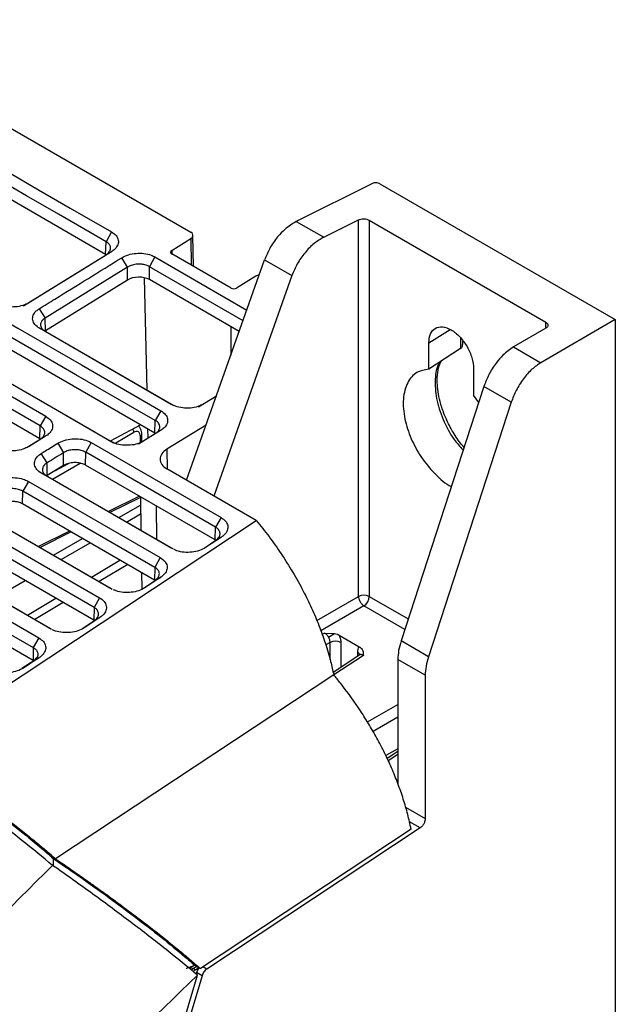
# Model space of a CAD drawing. Header units: millimetres. Extents: x -0.57 to 0.95, y -0.4 to 0.71.
# Tile 260 of 260: x 0.81 to 0.89, y 0.53 to 0.66. Entities that reach past the tile are written whole.
import ezdxf

# ---------------------------------------------------------------- set-up
doc = ezdxf.new("R2010")
doc.units = ezdxf.units.MM
doc.layers.add('FORMAT', color=7, linetype='Continuous')

msp = doc.modelspace()

# ---------------------------------------------------------------- linework, layer by layer
at = {"layer": 'FORMAT', "color": 7, "linetype": 'Continuous', "lineweight": 25}
for p, q in [((0.785466, 0.656815), (0.833009, 0.629369)), ((0.746395, 0.644777), (0.814277, 0.605589)), ((0.813558, 0.60433), (0.745676, 0.643517)), ((0.82202, 0.626504), (0.806461, 0.635486)), ((0.856489, 0.635658), (0.84666, 0.630749)), ((0.857462, 0.635628), (0.887884, 0.618066)), ((0.850196, 0.628708), (0.85469, 0.630953)), ((0.85469, 0.582322), (0.85469, 0.630953)), ((0.856079, 0.630911), (0.878889, 0.617743)), ((0.856079, 0.630911), (0.856079, 0.582308)), ((0.84666, 0.630749), (0.850196, 0.628708)), ((0.822788, 0.6294), (0.822069, 0.62814)), ((0.830555, 0.626981), (0.833016, 0.628528)), ((0.833016, 0.628528), (0.833067, 0.625112)), ((0.833362, 0.624941), (0.833302, 0.628958)), ((0.82202, 0.626504), (0.822069, 0.62814)), ((0.811412, 0.61987), (0.822068, 0.62645)), ((0.822763, 0.626837), (0.812107, 0.620257)), ((0.822763, 0.626837), (0.822068, 0.62645)), ((0.824847, 0.624846), (0.824103, 0.626063)), ((0.828393, 0.626164), (0.827674, 0.624904)), ((0.828393, 0.626164), (0.840266, 0.619311)), ((0.830555, 0.626981), (0.830561, 0.626578)), ((0.838228, 0.622133), (0.830558, 0.62656)), ((0.832479, 0.597314), (0.842561, 0.625795)), ((0.842561, 0.625795), (0.846097, 0.623754)), ((0.824847, 0.623182), (0.824847, 0.624846)), ((0.839773, 0.61792), (0.827674, 0.624904)), ((0.827674, 0.623239), (0.827674, 0.624904)), ((0.827373, 0.608967), (0.827045, 0.623481)), ((0.846097, 0.623754), (0.836014, 0.595273)), ((0.841439, 0.623665), (0.838932, 0.622145)), ((0.824847, 0.623182), (0.81424, 0.616633)), ((0.839284, 0.616538), (0.827674, 0.623239)), ((0.811412, 0.61987), (0.812107, 0.620257)), ((0.813447, 0.619483), (0.814191, 0.618266)), ((0.81424, 0.616633), (0.814191, 0.618266)), ((0.830491, 0.607124), (0.813473, 0.616949)), ((0.813473, 0.616949), (0.814192, 0.616576)), ((0.838214, 0.617155), (0.838186, 0.613436)), ((0.878913, 0.616969), (0.874722, 0.61455)), ((0.887884, 0.618066), (0.878257, 0.612509)), ((0.878889, 0.61708), (0.878889, 0.617743)), ((0.878889, 0.616955), (0.878889, 0.616992)), ((0.887884, 0.618066), (0.887884, 0.502492)), ((0.814192, 0.616576), (0.830831, 0.60697)), ((0.863772, 0.615067), (0.866546, 0.616785)), ((0.86789, 0.615698), (0.86789, 0.61432)), ((0.828384, 0.603399), (0.809291, 0.614421)), ((0.863772, 0.611667), (0.863772, 0.615067)), ((0.868159, 0.614854), (0.868159, 0.615336)), ((0.874722, 0.61455), (0.878257, 0.612509)), ((0.86789, 0.61432), (0.863772, 0.611667)), ((0.86957, 0.61172), (0.86957, 0.60832)), ((0.813533, 0.602679), (0.801513, 0.609619)), ((0.870899, 0.609435), (0.860197, 0.576567)), ((0.874435, 0.607394), (0.870899, 0.609435)), ((0.834039, 0.606808), (0.836343, 0.60823)), ((0.870228, 0.607372), (0.86957, 0.60832)), ((0.874435, 0.607394), (0.863732, 0.574526)), ((0.814277, 0.605589), (0.813558, 0.60433)), ((0.829152, 0.606295), (0.828433, 0.605035)), ((0.813533, 0.602679), (0.813558, 0.60433)), ((0.822651, 0.6024), (0.826516, 0.604477)), ((0.828384, 0.603399), (0.828433, 0.605035)), ((0.835006, 0.604454), (0.82993, 0.60132)), ((0.814253, 0.602996), (0.812132, 0.601686)), ((0.814253, 0.602996), (0.813558, 0.602609)), ((0.823317, 0.602168), (0.825648, 0.603513)), ((0.826261, 0.602005), (0.828432, 0.603346)), ((0.826504, 0.602191), (0.826504, 0.602982)), ((0.826692, 0.602271), (0.826692, 0.603258)), ((0.829127, 0.603732), (0.826956, 0.602391)), ((0.827513, 0.602778), (0.827487, 0.603917)), ((0.829127, 0.603732), (0.828432, 0.603346)), ((0.811887, 0.601578), (0.813558, 0.602609)), ((0.81582, 0.602091), (0.816564, 0.600874)), ((0.820161, 0.602193), (0.819442, 0.600933)), ((0.820161, 0.602193), (0.836929, 0.592513)), ((0.826956, 0.602391), (0.826261, 0.602005)), ((0.814443, 0.599564), (0.813699, 0.600781)), ((0.816589, 0.599226), (0.816564, 0.600874)), ((0.819417, 0.599282), (0.819442, 0.600933)), ((0.83621, 0.591253), (0.819442, 0.600933)), ((0.82993, 0.60132), (0.829969, 0.598763)), ((0.814468, 0.597916), (0.814443, 0.599564)), ((0.816589, 0.599226), (0.814468, 0.597916)), ((0.815136, 0.597445), (0.818737, 0.599523)), ((0.815522, 0.598567), (0.817201, 0.599469)), ((0.836185, 0.589603), (0.819417, 0.599282)), ((0.830566, 0.588495), (0.813724, 0.598218)), ((0.813724, 0.598218), (0.814443, 0.597845)), ((0.814443, 0.597845), (0.830723, 0.588447)), ((0.841487, 0.592114), (0.829931, 0.598785)), ((0.812029, 0.597172), (0.81131, 0.595912)), ((0.812029, 0.597172), (0.829081, 0.587328)), ((0.811286, 0.594261), (0.81131, 0.595912)), ((0.828362, 0.586068), (0.81131, 0.595912)), ((0.828337, 0.584418), (0.811286, 0.594261)), ((0.826381, 0.595262), (0.822379, 0.593263)), ((0.826503, 0.595113), (0.822574, 0.593151)), ((0.82371, 0.592495), (0.826518, 0.594116)), ((0.826502, 0.595193), (0.826567, 0.590846)), ((0.828527, 0.594024), (0.828592, 0.589677)), ((0.822718, 0.58331), (0.805592, 0.593197)), ((0.806311, 0.592824), (0.822875, 0.583262)), ((0.8247, 0.591924), (0.826535, 0.592984)), ((0.796808, 0.562595), (0.841487, 0.592114)), ((0.803898, 0.592151), (0.821233, 0.582143)), ((0.836929, 0.592513), (0.83621, 0.591253)), ((0.820514, 0.580883), (0.803179, 0.590891)), ((0.817358, 0.590756), (0.813355, 0.588757)), ((0.817553, 0.590643), (0.81355, 0.588645)), ((0.836185, 0.589603), (0.83621, 0.591253)), ((0.820489, 0.579233), (0.803154, 0.58924)), ((0.815295, 0.587637), (0.819028, 0.589792)), ((0.816285, 0.587066), (0.820017, 0.589221)), ((0.834747, 0.588566), (0.836259, 0.589565)), ((0.836979, 0.589966), (0.834932, 0.588614)), ((0.836979, 0.589966), (0.836259, 0.589565)), ((0.81487, 0.578125), (0.79746, 0.588176)), ((0.798179, 0.587803), (0.815027, 0.578077)), ((0.820183, 0.584816), (0.823856, 0.587005)), ((0.824864, 0.586423), (0.821176, 0.584243)), ((0.829081, 0.587328), (0.828362, 0.586068)), ((0.82665, 0.585392), (0.826682, 0.583283)), ((0.828362, 0.586068), (0.828337, 0.584418)), ((0.812642, 0.574048), (0.795022, 0.584219)), ((0.80787, 0.582209), (0.811602, 0.584363)), ((0.826899, 0.583381), (0.828411, 0.58438)), ((0.829132, 0.584781), (0.827084, 0.583429)), ((0.828411, 0.58438), (0.829132, 0.584781)), ((0.811904, 0.57988), (0.815576, 0.582069)), ((0.816548, 0.581508), (0.81286, 0.579328)), ((0.821233, 0.582143), (0.820514, 0.580883)), ((0.849302, 0.579212), (0.85469, 0.582322)), ((0.856079, 0.582308), (0.861119, 0.579399)), ((0.820514, 0.580883), (0.820489, 0.579233)), ((0.855397, 0.581098), (0.849823, 0.57788)), ((0.860679, 0.578049), (0.855397, 0.581098)), ((0.819051, 0.578196), (0.820563, 0.579195)), ((0.821284, 0.579596), (0.819237, 0.578244)), ((0.820563, 0.579195), (0.821284, 0.579596)), ((0.849994, 0.577403), (0.850312, 0.577587)), ((0.850312, 0.577587), (0.851606, 0.577518)), ((0.850822, 0.577065), (0.851606, 0.577518)), ((0.813385, 0.576958), (0.812666, 0.575698)), ((0.851019, 0.576363), (0.850469, 0.576045)), ((0.851019, 0.574164), (0.851019, 0.576363)), ((0.852205, 0.57731), (0.854792, 0.575816)), ((0.852408, 0.576349), (0.852408, 0.573152)), ((0.863732, 0.574526), (0.860197, 0.576567)), ((0.812666, 0.575698), (0.812642, 0.574048)), ((0.854589, 0.574593), (0.854589, 0.57509)), ((0.812716, 0.57401), (0.811204, 0.573011)), ((0.813436, 0.574411), (0.811389, 0.573059)), ((0.812716, 0.57401), (0.813436, 0.574411)), ((0.854847, 0.574764), (0.851417, 0.572497)), ((0.85532, 0.574696), (0.851498, 0.57217)), ((0.863317, 0.57212), (0.859782, 0.574161)), ((0.859782, 0.574161), (0.859782, 0.558146)), ((0.851491, 0.572179), (0.815535, 0.548423)), ((0.863317, 0.57212), (0.863317, 0.553627)), ((0.855856, 0.566091), (0.859782, 0.568358)), ((0.859782, 0.566726), (0.856571, 0.564872)), ((0.859782, 0.562643), (0.858227, 0.561746)), ((0.859782, 0.562266), (0.858407, 0.561358)), ((0.859782, 0.561886), (0.858542, 0.561066)), ((0.860787, 0.555088), (0.863317, 0.553627)), ((0.861494, 0.552239), (0.834267, 0.534246)), ((0.862659, 0.552403), (0.835076, 0.534175)), ((0.862659, 0.552403), (0.861274, 0.553202)), ((0.815234, 0.54847), (0.815233, 0.547582)), ((0.833265, 0.534558), (0.832825, 0.534268)), ((0.833054, 0.534484), (0.833072, 0.534431)), ((0.833788, 0.534523), (0.833352, 0.534235)), ((0.833352, 0.534235), (0.833613, 0.534084)), ((0.833547, 0.534662), (0.834267, 0.534246)), ((0.833613, 0.534084), (0.834049, 0.534372)), ((0.835076, 0.534175), (0.834587, 0.534458)), ((0.79801, 0.41292), (0.833891, 0.533392)), ((0.834475, 0.533314), (0.798635, 0.412979)), ((0.833768, 0.533722), (0.833713, 0.533537)), ((0.834475, 0.533314), (0.833768, 0.533722))]:
    msp.add_line(p, q, dxfattribs=at)
at = {"layer": 'FORMAT', "color": 7, "linetype": 'Continuous', "lineweight": 25, "flags": 128}
for points in [[(0.747076, 0.653677), (0.749128, 0.652492), (0.757335, 0.647755), (0.761438, 0.645386), (0.765542, 0.643017), (0.769645, 0.640648), (0.777852, 0.63591), (0.781955, 0.633542), (0.786059, 0.631173), (0.790162, 0.628804), (0.798369, 0.624066), (0.802472, 0.621697), (0.806576, 0.619328), (0.810679, 0.61696), (0.818886, 0.612222), (0.822989, 0.609853), (0.829152, 0.606295)], [(0.828433, 0.605035), (0.826381, 0.60622), (0.818175, 0.610957), (0.814071, 0.613326), (0.809968, 0.615695), (0.805864, 0.618064), (0.797658, 0.622802), (0.793554, 0.625171), (0.789451, 0.627539), (0.785347, 0.629908), (0.777141, 0.634646), (0.773037, 0.637015), (0.768934, 0.639384), (0.76483, 0.641753), (0.748417, 0.651228), (0.746357, 0.652417)], [(0.822713, 0.602322), (0.820731, 0.603466), (0.8128, 0.608044), (0.808835, 0.610333), (0.80487, 0.612622), (0.800905, 0.614911), (0.792974, 0.619489), (0.789009, 0.621779), (0.785044, 0.624068), (0.777114, 0.628646), (0.773148, 0.630935), (0.769183, 0.633224), (0.761253, 0.637802), (0.757288, 0.640091), (0.753322, 0.64238), (0.749357, 0.644669), (0.740641, 0.649701)], [(0.74136, 0.649328), (0.743342, 0.648184), (0.751273, 0.643605), (0.755238, 0.641316), (0.759203, 0.639027), (0.763168, 0.636738), (0.771099, 0.63216), (0.775064, 0.629871), (0.779029, 0.627582), (0.78696, 0.623004), (0.790925, 0.620715), (0.79489, 0.618426), (0.80282, 0.613848), (0.806785, 0.611559), (0.810751, 0.609269), (0.814716, 0.60698), (0.823053, 0.602167)], [(0.80718, 0.63841), (0.809232, 0.637226), (0.813336, 0.634856), (0.81744, 0.632487), (0.822788, 0.6294)], [(0.822069, 0.62814), (0.820017, 0.629325), (0.815913, 0.631694), (0.811809, 0.634063), (0.806461, 0.63715)], [(0.824847, 0.624846), (0.822829, 0.6236), (0.81851, 0.620932), (0.814191, 0.618266)], [(0.795766, 0.58713), (0.797818, 0.585945), (0.806024, 0.581208), (0.813385, 0.576958)], [(0.795047, 0.58587), (0.797099, 0.584685), (0.805305, 0.579948), (0.812666, 0.575698)]]:
    msp.add_lwpolyline(points, dxfattribs=at)
at = {"layer": 'FORMAT', "color": 7, "linetype": 'Continuous', "lineweight": 25}
for centre, radius, start, end in [((0.824705, 0.603511), 0.0009431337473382, 0.11987, 27.861555), ((0.826352, 0.603288), 0.0003411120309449, 296.417733, 355.00634), ((0.855371, 0.580935), 0.0015446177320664, 62.699347, 116.146), ((0.854537, 0.582381), 0.0015444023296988, 303.850043, 357.304797), ((0.851699, 0.574976), 0.0015446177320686, 62.699347, 116.146), ((0.85436, 0.574607), 0.0005344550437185, 15.549442, 64.618851), ((0.834024, 0.533173), 0.0012572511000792, 122.333592, 136.792007)]:
    msp.add_arc(centre, radius, start, end, dxfattribs=at)
for centre, major_axis, ratio, start_param, end_param in [((0.832302, 0.628933), (0.0009996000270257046, 3.109242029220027e-05), 0.597368, 5.48831478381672, 7.050384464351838), ((0.82626, 0.622365), (0.001999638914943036, 6.36319299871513e-05), 0.597533, 0.7665378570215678, 2.336422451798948), ((0.84214, 0.623253), (0.001000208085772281, 3.106965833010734e-05), 0.596644, 1.833942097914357, 2.328708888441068), ((0.838582, 0.622351), (0.0005001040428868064, 1.553482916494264e-05), 0.596644, 3.908231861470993, 5.470301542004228), ((0.832051, 0.600095), (0.002998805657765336, 9.281752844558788e-05), 0.597145, 2.337751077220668, 3.908775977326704)]:
    msp.add_ellipse(centre, major_axis=major_axis, ratio=ratio, start_param=start_param, end_param=end_param, dxfattribs=at)
for points, knots in [([(0.8574616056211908, 0.6356284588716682), (0.8573940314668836, 0.6356601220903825), (0.8572535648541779, 0.6357259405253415), (0.8569791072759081, 0.6357618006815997), (0.8567029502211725, 0.6357423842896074), (0.856558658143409, 0.6356850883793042), (0.8564892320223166, 0.6356575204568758)], [0, 0, 0, 0, 0.2404874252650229, 0.4999019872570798, 0.7593778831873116, 1, 1, 1, 1]), ([(0.8546902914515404, 0.6309526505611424), (0.8547894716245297, 0.6309920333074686), (0.8549956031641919, 0.6310738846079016), (0.8553901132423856, 0.6311016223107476), (0.8557821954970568, 0.6310503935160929), (0.8559828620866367, 0.6309563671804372), (0.8560793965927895, 0.6309111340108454)], [0, 0, 0, 0, 0.2406221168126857, 0.5000980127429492, 0.7595125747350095, 1, 1, 1, 1]), ([(0.8466602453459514, 0.6307492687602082), (0.8461582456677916, 0.6304440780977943), (0.8453112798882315, 0.6299291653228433), (0.844139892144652, 0.628683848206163), (0.843196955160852, 0.6273380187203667), (0.8427666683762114, 0.626293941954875), (0.8425609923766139, 0.6257948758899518)], [0, 0, 0, 0, 0.2963430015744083, 0.4999851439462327, 0.7609941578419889, 1, 1, 1, 1]), ([(0.8227882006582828, 0.6293999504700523), (0.823001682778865, 0.6292488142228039), (0.8234288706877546, 0.6289463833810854), (0.8236992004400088, 0.6283561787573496), (0.8236450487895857, 0.6277454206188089), (0.8233014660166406, 0.6272163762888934), (0.8229202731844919, 0.6269474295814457), (0.8227631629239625, 0.6268365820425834)], [0, 0, 0, 0, 0.2107696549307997, 0.4217601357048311, 0.6344756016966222, 0.8493475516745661, 1, 1, 1, 1]), ([(0.8501957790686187, 0.6287082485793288), (0.8497820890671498, 0.6284640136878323), (0.8489369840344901, 0.6279650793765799), (0.8477526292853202, 0.6267503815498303), (0.8467396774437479, 0.6253094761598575), (0.846307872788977, 0.6242650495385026), (0.8460965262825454, 0.6237538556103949)], [0, 0, 0, 0, 0.2447909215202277, 0.5000701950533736, 0.7553096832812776, 1, 1, 1, 1]), ([(0.8220682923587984, 0.626450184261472), (0.8221494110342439, 0.6265082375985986), (0.8223802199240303, 0.6266734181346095), (0.8226199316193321, 0.627000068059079), (0.8226768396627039, 0.6273385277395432), (0.8225897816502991, 0.6276630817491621), (0.8224039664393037, 0.6279243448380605), (0.8221624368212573, 0.6280799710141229), (0.8220691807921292, 0.628140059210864)], [0, 0, 0, 0, 0.1163137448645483, 0.3309502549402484, 0.5454721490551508, 0.6513429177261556, 0.8653814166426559, 0.9999999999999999, 0.9999999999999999, 0.9999999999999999, 0.9999999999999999]), ([(0.8134468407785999, 0.6194829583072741), (0.8141195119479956, 0.6198984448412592), (0.816231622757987, 0.621203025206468), (0.8197840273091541, 0.6233962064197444), (0.8226635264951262, 0.6251740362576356), (0.824103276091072, 0.6260629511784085)], [0, 0, 0, 0, 0.1894021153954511, 0.5947010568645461, 1, 1, 1, 1]), ([(0.824103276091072, 0.6260629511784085), (0.8243733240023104, 0.626200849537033), (0.8249131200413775, 0.6264764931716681), (0.8259422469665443, 0.6266618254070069), (0.8269801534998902, 0.6266435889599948), (0.8278250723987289, 0.626452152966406), (0.8282367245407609, 0.6262435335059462), (0.8283934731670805, 0.626164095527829)], [0, 0, 0, 0, 0.218975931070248, 0.4377087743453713, 0.6540852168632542, 0.8682828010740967, 1, 1, 1, 1]), ([(0.8305548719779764, 0.626980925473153), (0.8305194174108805, 0.6269539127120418), (0.8304485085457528, 0.6268998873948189), (0.8304050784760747, 0.6267989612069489), (0.8304164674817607, 0.6266977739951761), (0.8304743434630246, 0.6266154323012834), (0.830534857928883, 0.6265756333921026), (0.8305582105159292, 0.6265602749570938)], [0, 0, 0, 0, 0.2160666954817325, 0.4321317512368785, 0.6482228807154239, 0.8642488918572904, 0.9999999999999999, 0.9999999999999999, 0.9999999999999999, 0.9999999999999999]), ([(0.8276744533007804, 0.6249042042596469), (0.827583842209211, 0.6249519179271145), (0.8273265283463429, 0.6250874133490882), (0.8269504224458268, 0.6251839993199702), (0.8264613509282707, 0.6252446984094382), (0.8259505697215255, 0.6252397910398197), (0.8253214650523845, 0.6251052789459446), (0.8249984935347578, 0.6249285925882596), (0.8248473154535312, 0.6248458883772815)], [0, 0, 0, 0, 0.1164672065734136, 0.3307390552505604, 0.3835749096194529, 0.5976163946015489, 0.8116503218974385, 1, 1, 1, 1]), ([(0.8121067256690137, 0.6202565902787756), (0.8118493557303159, 0.6201253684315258), (0.8113343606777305, 0.6198627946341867), (0.8103475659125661, 0.619683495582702), (0.8093373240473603, 0.6196954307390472), (0.808473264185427, 0.6198815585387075), (0.8080414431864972, 0.6200979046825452), (0.8078639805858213, 0.6201868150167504)], [0, 0, 0, 0, 0.2108973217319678, 0.4220037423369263, 0.6351364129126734, 0.8500544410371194, 1, 1, 1, 1]), ([(0.813472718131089, 0.6169489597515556), (0.8132535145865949, 0.617103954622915), (0.8128153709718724, 0.6174137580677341), (0.8125425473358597, 0.6180156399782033), (0.8126062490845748, 0.6186297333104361), (0.812950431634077, 0.6191362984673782), (0.8133097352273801, 0.6193872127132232), (0.8134468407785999, 0.6194829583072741)], [0, 0, 0, 0, 0.2187016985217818, 0.4371405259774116, 0.6533547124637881, 0.8677246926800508, 1, 1, 1, 1]), ([(0.8141908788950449, 0.6182658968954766), (0.814035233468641, 0.6181482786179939), (0.8138441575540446, 0.6180038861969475), (0.8136541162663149, 0.6177096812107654), (0.813566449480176, 0.6174074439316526), (0.8136836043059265, 0.6170099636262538), (0.8139385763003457, 0.616735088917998), (0.8141416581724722, 0.6166074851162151), (0.8141917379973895, 0.6165760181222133)], [0, 0, 0, 0, 0.232661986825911, 0.2856242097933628, 0.5003252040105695, 0.7150262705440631, 0.9297257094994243, 1, 1, 1, 1]), ([(0.878888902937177, 0.6177434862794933), (0.8789665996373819, 0.6176881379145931), (0.8791281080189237, 0.6175730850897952), (0.8792058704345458, 0.6173530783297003), (0.8791418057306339, 0.6171345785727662), (0.878987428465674, 0.6170228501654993), (0.8789131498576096, 0.6169690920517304)], [0, 0, 0, 0, 0.2404874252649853, 0.4999019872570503, 0.7593778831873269, 1, 1, 1, 1]), ([(0.8678901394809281, 0.6143196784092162), (0.867933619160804, 0.6143531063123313), (0.8680221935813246, 0.6144212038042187), (0.8681056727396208, 0.6145619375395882), (0.8681532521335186, 0.614708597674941), (0.8681544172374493, 0.6148094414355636), (0.8681549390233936, 0.6148546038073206)], [0, 0, 0, 0, 0.2634922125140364, 0.5367718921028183, 0.7925456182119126, 1, 1, 1, 1]), ([(0.8747219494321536, 0.6145495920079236), (0.87425349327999, 0.6142250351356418), (0.8734631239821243, 0.6136774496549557), (0.8723719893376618, 0.61238580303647), (0.8714920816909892, 0.6110035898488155), (0.8710910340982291, 0.6099426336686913), (0.8708993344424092, 0.609435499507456)], [0, 0, 0, 0, 0.296343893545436, 0.4999851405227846, 0.7609942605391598, 1, 1, 1, 1]), ([(0.8653442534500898, 0.6126801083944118), (0.8652670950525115, 0.6125939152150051), (0.8647979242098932, 0.6120698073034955), (0.8645352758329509, 0.610405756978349), (0.8646731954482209, 0.6079079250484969), (0.8655510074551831, 0.6051762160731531), (0.8667799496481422, 0.6028119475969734), (0.8678150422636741, 0.6016513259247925), (0.8682176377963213, 0.6011999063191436)], [0, 0, 0, 0, 0.0407217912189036, 0.2476137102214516, 0.4545083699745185, 0.6614055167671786, 0.8683048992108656, 1, 1, 1, 1]), ([(0.8683371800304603, 0.6015670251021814), (0.8681774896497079, 0.6017522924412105), (0.8676154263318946, 0.6024043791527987), (0.866758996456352, 0.6037460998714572), (0.865900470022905, 0.6054503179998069), (0.86533021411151, 0.6070618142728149), (0.865007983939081, 0.6084381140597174), (0.8648517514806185, 0.6097154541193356), (0.8648699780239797, 0.6109637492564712), (0.8650582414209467, 0.6120387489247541), (0.8653153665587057, 0.6125297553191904), (0.8654194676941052, 0.6127285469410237)], [0, 0, 0, 0, 0.0542730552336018, 0.1910252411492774, 0.3368761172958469, 0.4623481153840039, 0.5674748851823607, 0.6655213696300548, 0.7834051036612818, 0.9123081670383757, 1, 1, 1, 1]), ([(0.8782574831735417, 0.6125085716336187), (0.8778717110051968, 0.6122482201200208), (0.8770836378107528, 0.611716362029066), (0.8759792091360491, 0.6104555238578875), (0.8750346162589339, 0.608975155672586), (0.8746319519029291, 0.6079139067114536), (0.874434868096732, 0.6073944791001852)], [0, 0, 0, 0, 0.2447909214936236, 0.5000701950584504, 0.755309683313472, 1, 1, 1, 1]), ([(0.8637718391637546, 0.61166746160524), (0.8632333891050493, 0.6115727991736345), (0.8621042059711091, 0.6113742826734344), (0.860928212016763, 0.610011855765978), (0.8603714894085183, 0.6079056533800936), (0.8605755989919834, 0.6053263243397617), (0.8614130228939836, 0.6027268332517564), (0.8627494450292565, 0.600241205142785), (0.8645295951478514, 0.5981156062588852), (0.8659678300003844, 0.5967878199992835), (0.8666859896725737, 0.5965219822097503), (0.8666934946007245, 0.5965192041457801)], [0, 0, 0, 0, 0.1168102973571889, 0.244962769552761, 0.378121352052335, 0.5083409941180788, 0.6286409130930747, 0.7418059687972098, 0.866390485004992, 0.9986037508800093, 1, 1, 1, 1]), ([(0.8344374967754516, 0.6070625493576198), (0.8342732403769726, 0.6069812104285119), (0.8338488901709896, 0.6067710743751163), (0.832973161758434, 0.6066233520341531), (0.8319659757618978, 0.6066322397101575), (0.8311009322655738, 0.6068189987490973), (0.8306690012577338, 0.6070353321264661), (0.8304913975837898, 0.6071242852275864)], [0, 0, 0, 0, 0.1445093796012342, 0.3733345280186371, 0.6043403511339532, 0.8373105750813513, 1, 1, 1, 1]), ([(0.8142771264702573, 0.6055894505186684), (0.8144930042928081, 0.6054366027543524), (0.8149250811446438, 0.6051306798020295), (0.8151990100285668, 0.6045334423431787), (0.8151448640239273, 0.6039151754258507), (0.8147972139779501, 0.6033797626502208), (0.8144117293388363, 0.6031078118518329), (0.814252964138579, 0.602995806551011)], [0, 0, 0, 0, 0.2106697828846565, 0.4216530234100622, 0.6346795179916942, 0.8495395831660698, 1, 1, 1, 1]), ([(0.8291521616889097, 0.6062952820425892), (0.8293655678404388, 0.6061441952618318), (0.8297926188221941, 0.6058418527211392), (0.8300631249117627, 0.6052517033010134), (0.830009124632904, 0.6046409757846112), (0.8296655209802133, 0.604111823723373), (0.829284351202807, 0.6038428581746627), (0.8291271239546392, 0.6037319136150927)], [0, 0, 0, 0, 0.2107003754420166, 0.4216364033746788, 0.6344713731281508, 0.8492245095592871, 1, 1, 1, 1]), ([(0.8135580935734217, 0.6026094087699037), (0.8137145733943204, 0.6027308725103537), (0.8140157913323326, 0.6029646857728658), (0.8141843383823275, 0.6033874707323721), (0.8141258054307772, 0.6037952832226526), (0.813885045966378, 0.6041172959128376), (0.8136456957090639, 0.6042726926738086), (0.8135581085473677, 0.6043295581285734)], [0, 0, 0, 0, 0.2322170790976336, 0.4470093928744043, 0.6616138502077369, 0.876171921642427, 1, 1, 1, 1]), ([(0.8266920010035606, 0.6032578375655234), (0.8266843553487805, 0.6033823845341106), (0.8266687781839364, 0.6036361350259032), (0.8265409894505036, 0.6039729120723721), (0.8263941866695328, 0.6042121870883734), (0.8262726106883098, 0.6043026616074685), (0.8262382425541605, 0.6043282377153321)], [0, 0, 0, 0, 0.2844441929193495, 0.5795231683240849, 0.8811360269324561, 0.9999999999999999, 0.9999999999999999, 0.9999999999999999, 0.9999999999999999]), ([(0.8284322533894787, 0.603345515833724), (0.8285133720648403, 0.6034035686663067), (0.8287441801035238, 0.6035687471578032), (0.8289838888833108, 0.6038954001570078), (0.8290407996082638, 0.6042338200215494), (0.8289537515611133, 0.6045584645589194), (0.8287679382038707, 0.6048196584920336), (0.8285264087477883, 0.6049752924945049), (0.8284331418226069, 0.6050353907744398)], [0, 0, 0, 0, 0.1163136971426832, 0.3309488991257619, 0.5454637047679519, 0.6513405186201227, 0.8653646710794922, 1, 1, 1, 1]), ([(0.8265039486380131, 0.6029823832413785), (0.8264921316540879, 0.6031058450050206), (0.8264675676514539, 0.6033624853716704), (0.8262703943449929, 0.60359308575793), (0.8259827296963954, 0.6036630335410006), (0.8257565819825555, 0.603561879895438), (0.8256477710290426, 0.6035132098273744)], [0, 0, 0, 0, 0.2404874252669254, 0.4999019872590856, 0.7593778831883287, 1, 1, 1, 1]), ([(0.8136988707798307, 0.6007812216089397), (0.8138755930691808, 0.6008904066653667), (0.8143173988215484, 0.6011633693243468), (0.8150246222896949, 0.6015999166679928), (0.8155549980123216, 0.6019273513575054), (0.8158201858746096, 0.6020910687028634)], [0, 0, 0, 0, 0.2499999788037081, 0.6249999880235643, 1, 1, 1, 1]), ([(0.8158201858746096, 0.6020910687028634), (0.8160930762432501, 0.6022304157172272), (0.8166385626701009, 0.6025089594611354), (0.8176787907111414, 0.6026964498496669), (0.8187285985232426, 0.6026781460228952), (0.8195845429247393, 0.6024846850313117), (0.8200018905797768, 0.6022733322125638), (0.8201610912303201, 0.6021927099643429)], [0, 0, 0, 0, 0.21870538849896, 0.43717490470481, 0.6534975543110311, 0.8678238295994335, 0.9999999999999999, 0.9999999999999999, 0.9999999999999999, 0.9999999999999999]), ([(0.8269559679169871, 0.6023912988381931), (0.826698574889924, 0.6022600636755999), (0.8261835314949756, 0.6019974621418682), (0.825196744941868, 0.6018182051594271), (0.8241865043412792, 0.6018301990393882), (0.8233224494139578, 0.6020162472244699), (0.8228906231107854, 0.6022326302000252), (0.8227132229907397, 0.6023215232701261)], [0, 0, 0, 0, 0.2109175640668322, 0.4220460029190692, 0.6351091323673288, 0.8500978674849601, 1, 1, 1, 1]), ([(0.8118327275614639, 0.6015535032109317), (0.8116657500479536, 0.6014708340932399), (0.8112353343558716, 0.6012577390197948), (0.8103464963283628, 0.6011073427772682), (0.8093311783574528, 0.601120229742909), (0.8085632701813, 0.6012737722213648), (0.8082159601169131, 0.6014415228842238), (0.8081290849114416, 0.601483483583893)], [0, 0, 0, 0, 0.1585570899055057, 0.4087104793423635, 0.6611492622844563, 0.9152407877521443, 1, 1, 1, 1]), ([(0.8137238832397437, 0.5982179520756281), (0.8135021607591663, 0.5983746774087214), (0.8130590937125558, 0.5986878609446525), (0.8127835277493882, 0.5992964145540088), (0.8128481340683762, 0.5999173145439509), (0.8131961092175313, 0.6004299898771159), (0.8135598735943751, 0.6006841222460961), (0.8136988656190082, 0.6007812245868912)], [0, 0, 0, 0, 0.2186428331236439, 0.4369130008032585, 0.6529816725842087, 0.8674065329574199, 1, 1, 1, 1]), ([(0.8194420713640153, 0.6009328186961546), (0.8193515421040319, 0.6009797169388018), (0.8190913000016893, 0.6011145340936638), (0.8187108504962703, 0.6012112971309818), (0.8182127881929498, 0.6012728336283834), (0.8176921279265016, 0.6012685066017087), (0.8170493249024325, 0.6011346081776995), (0.8167190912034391, 0.600957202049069), (0.8165642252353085, 0.6008740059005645)], [0, 0, 0, 0, 0.1144216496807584, 0.3289249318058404, 0.3818285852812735, 0.5962424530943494, 0.8106543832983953, 0.9999999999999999, 0.9999999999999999, 0.9999999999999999, 0.9999999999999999]), ([(0.8144429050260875, 0.5995641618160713), (0.8143628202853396, 0.5995079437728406), (0.8141301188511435, 0.5993445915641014), (0.8139586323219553, 0.5991139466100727), (0.8138414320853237, 0.5988141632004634), (0.8138327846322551, 0.5985045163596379), (0.8140337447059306, 0.5981270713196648), (0.8143120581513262, 0.5979352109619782), (0.814442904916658, 0.5978450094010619)], [0, 0, 0, 0, 0.1127222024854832, 0.3275357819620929, 0.380508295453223, 0.5950641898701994, 0.8096227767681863, 1, 1, 1, 1]), ([(0.8194173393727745, 0.5992823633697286), (0.8192427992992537, 0.5993644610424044), (0.818893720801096, 0.5995286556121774), (0.8182264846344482, 0.5996228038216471), (0.8175480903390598, 0.5995860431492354), (0.816980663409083, 0.5994384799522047), (0.8167003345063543, 0.5992861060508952), (0.8165889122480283, 0.5992255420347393)], [0, 0, 0, 0, 0.2145318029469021, 0.4290615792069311, 0.6436499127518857, 0.8583616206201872, 1, 1, 1, 1]), ([(0.8076884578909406, 0.5970699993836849), (0.8079613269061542, 0.5972093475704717), (0.8085069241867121, 0.5974879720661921), (0.8095471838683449, 0.5976754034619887), (0.8105968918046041, 0.5976570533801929), (0.8114527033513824, 0.5974636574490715), (0.8118700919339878, 0.5972522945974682), (0.8120293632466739, 0.5971716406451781)], [0, 0, 0, 0, 0.2186948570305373, 0.4372769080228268, 0.6534737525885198, 0.8677690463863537, 1, 1, 1, 1]), ([(0.8113103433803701, 0.5959117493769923), (0.811219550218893, 0.5959587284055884), (0.8109588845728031, 0.596093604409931), (0.8104198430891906, 0.5962316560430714), (0.80972885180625, 0.5962630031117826), (0.8090529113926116, 0.5961515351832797), (0.8086366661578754, 0.5959797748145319), (0.8084531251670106, 0.5958657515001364), (0.8084324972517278, 0.5958529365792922)], [0, 0, 0, 0, 0.1146839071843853, 0.3292555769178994, 0.5438022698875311, 0.7582926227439, 0.9728348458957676, 1, 1, 1, 1]), ([(0.8112856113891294, 0.5942612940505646), (0.8111110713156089, 0.5943433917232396), (0.8107619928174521, 0.594507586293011), (0.8100947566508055, 0.594601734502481), (0.8094163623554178, 0.5945649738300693), (0.8088489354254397, 0.5944174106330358), (0.8085686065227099, 0.59426503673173), (0.8084571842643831, 0.5942044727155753)], [0, 0, 0, 0, 0.2145318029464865, 0.4290615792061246, 0.643649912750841, 0.8583616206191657, 1, 1, 1, 1]), ([(0.8369286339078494, 0.592513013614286), (0.8371445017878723, 0.5923601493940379), (0.8375765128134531, 0.5920542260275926), (0.8378505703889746, 0.5914569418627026), (0.8377966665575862, 0.5908383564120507), (0.8374616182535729, 0.5903238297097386), (0.8371105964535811, 0.5900634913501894), (0.8369793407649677, 0.5899661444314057)], [0, 0, 0, 0, 0.2154136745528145, 0.4311020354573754, 0.6490927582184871, 0.8687871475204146, 1, 1, 1, 1]), ([(0.8414869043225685, 0.5921142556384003), (0.8420410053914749, 0.5914288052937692), (0.8431536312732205, 0.5900524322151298), (0.8447232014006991, 0.5878236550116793), (0.8462090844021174, 0.5854754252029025), (0.8475204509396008, 0.5831208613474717), (0.8486496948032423, 0.5808063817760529), (0.8496104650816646, 0.578542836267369), (0.8504384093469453, 0.5762353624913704), (0.8510709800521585, 0.5740980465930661), (0.8513644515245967, 0.5727557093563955), (0.8514905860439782, 0.5721787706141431)], [0, 0, 0, 0, 0.1172550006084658, 0.2354461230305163, 0.3567072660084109, 0.479091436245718, 0.585949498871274, 0.6936744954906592, 0.8042496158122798, 0.9158661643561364, 1, 1, 1, 1]), ([(0.836258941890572, 0.5895645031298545), (0.8364083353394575, 0.5896887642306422), (0.8366961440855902, 0.5899281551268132), (0.8368403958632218, 0.5903530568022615), (0.8367585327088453, 0.590758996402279), (0.8365086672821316, 0.5910627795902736), (0.8362825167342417, 0.5912067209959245), (0.8362096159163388, 0.5912531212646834)], [0, 0, 0, 0, 0.2370627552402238, 0.4567049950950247, 0.6761790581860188, 0.8956146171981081, 1, 1, 1, 1]), ([(0.8349320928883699, 0.5886135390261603), (0.8346789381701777, 0.5884754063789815), (0.8341723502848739, 0.5881989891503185), (0.8331814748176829, 0.587996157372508), (0.8321615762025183, 0.5879908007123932), (0.8313524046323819, 0.5881332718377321), (0.8309766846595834, 0.5883114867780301), (0.8308637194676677, 0.5883650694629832)], [0, 0, 0, 0, 0.2240122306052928, 0.44827085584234, 0.6743748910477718, 0.902096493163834, 1, 1, 1, 1]), ([(0.8290808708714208, 0.5873280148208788), (0.8292967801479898, 0.587175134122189), (0.8297288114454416, 0.5868692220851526), (0.8300026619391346, 0.5862719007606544), (0.829948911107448, 0.585653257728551), (0.8296137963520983, 0.5851387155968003), (0.8292627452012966, 0.5848784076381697), (0.8291315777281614, 0.5847811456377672)], [0, 0, 0, 0, 0.2154411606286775, 0.4310946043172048, 0.6491024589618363, 0.8688899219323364, 1, 1, 1, 1]), ([(0.8284111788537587, 0.5843795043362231), (0.8285605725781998, 0.5845037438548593), (0.8288483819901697, 0.5847430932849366), (0.8289926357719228, 0.5851681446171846), (0.8289107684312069, 0.5855740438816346), (0.8286609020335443, 0.5858777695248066), (0.8284347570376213, 0.5860217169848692), (0.828361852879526, 0.5860681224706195)], [0, 0, 0, 0, 0.2370633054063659, 0.4567062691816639, 0.6761862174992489, 0.8956095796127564, 1, 1, 1, 1]), ([(0.8270843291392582, 0.5834285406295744), (0.8268310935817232, 0.5832903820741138), (0.826324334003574, 0.5830139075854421), (0.8253334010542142, 0.5828110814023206), (0.8243134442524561, 0.5828058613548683), (0.8235044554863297, 0.5829483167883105), (0.8231287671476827, 0.5831265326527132), (0.8230159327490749, 0.5831800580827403)], [0, 0, 0, 0, 0.2240717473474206, 0.4483987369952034, 0.6743901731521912, 0.902206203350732, 1, 1, 1, 1]), ([(0.8212331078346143, 0.5821430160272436), (0.8214490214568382, 0.5819901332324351), (0.8218810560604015, 0.5816842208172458), (0.8221548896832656, 0.5810868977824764), (0.8221011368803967, 0.5804682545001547), (0.8217660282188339, 0.5799537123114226), (0.8214149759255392, 0.5796934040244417), (0.8212838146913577, 0.5795961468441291)], [0, 0, 0, 0, 0.2154446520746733, 0.4310962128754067, 0.6491013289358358, 0.8688961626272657, 1, 1, 1, 1]), ([(0.820563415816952, 0.5791945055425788), (0.8207128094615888, 0.5793187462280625), (0.8210006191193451, 0.579558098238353), (0.8211448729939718, 0.579983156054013), (0.8210630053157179, 0.5803890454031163), (0.8208131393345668, 0.5806927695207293), (0.8205869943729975, 0.5808367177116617), (0.8205140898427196, 0.5808831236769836)], [0, 0, 0, 0, 0.2370631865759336, 0.4567066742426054, 0.6761862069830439, 0.8956090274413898, 1, 1, 1, 1]), ([(0.8192365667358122, 0.5782435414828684), (0.8189833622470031, 0.5781053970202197), (0.8184766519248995, 0.5778289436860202), (0.8174857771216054, 0.5776260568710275), (0.8164658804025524, 0.5776208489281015), (0.8156568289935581, 0.5777632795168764), (0.8152811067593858, 0.5779415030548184), (0.8151681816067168, 0.5779950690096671)], [0, 0, 0, 0, 0.2240466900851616, 0.4483600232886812, 0.6743705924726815, 0.9021304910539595, 1, 1, 1, 1]), ([(0.8508223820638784, 0.577065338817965), (0.8507512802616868, 0.577171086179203), (0.8506429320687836, 0.5773322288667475), (0.8504597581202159, 0.5774967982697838), (0.8503617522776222, 0.5775564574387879), (0.8503120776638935, 0.5775866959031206)], [0, 0, 0, 0, 0.4849067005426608, 0.7389231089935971, 1, 1, 1, 1]), ([(0.8516063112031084, 0.5775179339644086), (0.8517197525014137, 0.5774924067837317), (0.8519395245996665, 0.5774429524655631), (0.8521181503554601, 0.5773530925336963), (0.8522045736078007, 0.5773096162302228)], [0, 0, 0, 0, 0.5161769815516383, 1, 1, 1, 1]), ([(0.8133853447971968, 0.576958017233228), (0.8136013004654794, 0.5768051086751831), (0.8140334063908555, 0.5764991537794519), (0.8143071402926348, 0.5759017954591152), (0.8142532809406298, 0.5752831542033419), (0.8139182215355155, 0.574768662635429), (0.8135671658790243, 0.5745083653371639), (0.8134360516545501, 0.5744111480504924)], [0, 0, 0, 0, 0.2154825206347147, 0.4311592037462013, 0.6491084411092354, 0.8689470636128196, 1, 1, 1, 1]), ([(0.8510187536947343, 0.5763626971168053), (0.8510174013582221, 0.5764208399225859), (0.8510147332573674, 0.5765355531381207), (0.8509637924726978, 0.5767764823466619), (0.85087841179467, 0.5769508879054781), (0.8508223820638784, 0.577065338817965)], [0, 0, 0, 0, 0.2610768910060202, 0.5150932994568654, 1, 1, 1, 1]), ([(0.8522045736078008, 0.5773096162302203), (0.8522633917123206, 0.5771431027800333), (0.852381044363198, 0.5768100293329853), (0.8523989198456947, 0.5765024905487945), (0.8524078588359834, 0.5763486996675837)], [0, 0, 0, 0, 0.4999301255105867, 1, 1, 1, 1]), ([(0.8601965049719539, 0.5765666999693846), (0.8600752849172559, 0.5761446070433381), (0.8598349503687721, 0.575307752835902), (0.8597993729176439, 0.5745412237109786), (0.8597817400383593, 0.5741613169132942)], [0, 0, 0, 0, 0.5043804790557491, 1, 1, 1, 1]), ([(0.812666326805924, 0.5756981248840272), (0.8127476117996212, 0.5756458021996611), (0.8129813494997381, 0.5754953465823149), (0.813226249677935, 0.575181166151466), (0.8132948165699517, 0.574774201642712), (0.8131395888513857, 0.5743584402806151), (0.8128580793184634, 0.574126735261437), (0.8127156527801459, 0.5740095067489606)], [0, 0, 0, 0, 0.1170216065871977, 0.3364995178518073, 0.555952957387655, 0.7753394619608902, 1, 1, 1, 1]), ([(0.8545889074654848, 0.5750896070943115), (0.8545978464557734, 0.5752330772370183), (0.8546157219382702, 0.5755199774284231), (0.8547333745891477, 0.5757172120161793), (0.8547921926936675, 0.5758158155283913)], [0, 0, 0, 0, 0.5000698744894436, 1, 1, 1, 1]), ([(0.8547921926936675, 0.575815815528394), (0.8548932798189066, 0.5757436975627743), (0.8551066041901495, 0.5755915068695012), (0.8553090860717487, 0.5752040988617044), (0.8553155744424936, 0.5748971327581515), (0.855319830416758, 0.5746957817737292)], [0, 0, 0, 0, 0.236571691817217, 0.4992377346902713, 1, 1, 1, 1]), ([(0.855319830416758, 0.5746957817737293), (0.8552730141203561, 0.5747215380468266), (0.8551806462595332, 0.5747723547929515), (0.8550107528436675, 0.574806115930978), (0.8548751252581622, 0.5748057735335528), (0.8548206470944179, 0.5747416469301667), (0.8548161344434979, 0.57473633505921)], [0, 0, 0, 0, 0.2501112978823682, 0.4934658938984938, 0.9580416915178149, 1, 1, 1, 1]), ([(0.8637320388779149, 0.5745256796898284), (0.8636117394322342, 0.5741072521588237), (0.8633711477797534, 0.5732704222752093), (0.8633352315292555, 0.5725036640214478), (0.8633172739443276, 0.5721202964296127)], [0, 0, 0, 0, 0.5000150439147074, 1, 1, 1, 1]), ([(0.8113888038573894, 0.5730585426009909), (0.811135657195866, 0.5729204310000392), (0.8106290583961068, 0.5726440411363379), (0.8096382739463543, 0.5724410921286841), (0.8086183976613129, 0.5724358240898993), (0.8078092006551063, 0.5725782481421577), (0.807433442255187, 0.5727564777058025), (0.8073204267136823, 0.5728100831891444)], [0, 0, 0, 0, 0.2239961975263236, 0.4482626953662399, 0.6743482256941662, 0.9020548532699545, 1, 1, 1, 1]), ([(0.861494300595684, 0.5522393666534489), (0.8613567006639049, 0.5528785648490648), (0.8610804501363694, 0.5541618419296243), (0.8605008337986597, 0.5561376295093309), (0.8598028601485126, 0.5581438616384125), (0.858989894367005, 0.5601401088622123), (0.858080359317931, 0.5621014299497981), (0.8570796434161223, 0.564023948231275), (0.8559810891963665, 0.5659241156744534), (0.8549420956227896, 0.5675548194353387), (0.8537422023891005, 0.569299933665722), (0.8526443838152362, 0.5707749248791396), (0.8517798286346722, 0.5718268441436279), (0.8514905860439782, 0.5721787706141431)], [0, 0, 0, 0, 0.0932039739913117, 0.1871196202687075, 0.2831639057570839, 0.3798957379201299, 0.4730816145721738, 0.5668481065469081, 0.6623433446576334, 0.7583923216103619, 0.8184846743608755, 0.9392728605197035, 0.9999999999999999, 0.9999999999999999, 0.9999999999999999, 0.9999999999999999]), ([(0.796808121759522, 0.5625950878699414), (0.7975515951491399, 0.5620862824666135), (0.7990446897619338, 0.5610644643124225), (0.8012810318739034, 0.5594916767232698), (0.8035062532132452, 0.5578946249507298), (0.8056075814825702, 0.5563510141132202), (0.8075608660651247, 0.5548832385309), (0.8093689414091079, 0.5534929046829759), (0.811104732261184, 0.5521250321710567), (0.8127220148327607, 0.5508147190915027), (0.8142172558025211, 0.5495693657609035), (0.8150949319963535, 0.5488060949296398), (0.8155352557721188, 0.5484231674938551)], [0, 0, 0, 0, 0.1033590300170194, 0.2075727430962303, 0.3144771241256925, 0.4223108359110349, 0.5175769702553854, 0.6135203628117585, 0.711565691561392, 0.8103229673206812, 0.904840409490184, 1, 1, 1, 1]), ([(0.7971233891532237, 0.5622226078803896), (0.7982638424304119, 0.5614378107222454), (0.8005567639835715, 0.559859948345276), (0.8039074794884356, 0.5574511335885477), (0.8072953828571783, 0.5549344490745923), (0.8105782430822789, 0.5523845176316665), (0.8132870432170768, 0.5501730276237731), (0.814686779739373, 0.5489483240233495), (0.8152338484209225, 0.5484696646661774)], [0, 0, 0, 0, 0.1629107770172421, 0.3275378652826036, 0.4921650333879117, 0.6844213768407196, 0.8766602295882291, 1, 1, 1, 1]), ([(0.8633172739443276, 0.5536269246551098), (0.8633081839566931, 0.5535206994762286), (0.8632892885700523, 0.5532998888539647), (0.8631376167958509, 0.5529347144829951), (0.8629163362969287, 0.5526069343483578), (0.8627423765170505, 0.5524693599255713), (0.8626586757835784, 0.5524031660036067)], [0, 0, 0, 0, 0.2404874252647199, 0.499901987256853, 0.7593778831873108, 0.9999999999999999, 0.9999999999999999, 0.9999999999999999, 0.9999999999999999]), ([(0.8152337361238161, 0.5484697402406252), (0.8161659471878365, 0.5478331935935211), (0.8184463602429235, 0.546276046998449), (0.8220096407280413, 0.5437389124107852), (0.8257850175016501, 0.5409459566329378), (0.8292345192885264, 0.5382681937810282), (0.8317972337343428, 0.5361773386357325), (0.8331097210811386, 0.535041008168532), (0.8335472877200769, 0.5346621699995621)], [0, 0, 0, 0, 0.1333190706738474, 0.3261305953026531, 0.5189315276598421, 0.7113393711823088, 0.9037642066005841, 1, 1, 1, 1]), ([(0.8155352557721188, 0.5484231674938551), (0.816276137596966, 0.5479161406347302), (0.8177639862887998, 0.5468979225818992), (0.819613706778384, 0.5455970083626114), (0.821464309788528, 0.5442762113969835), (0.8229382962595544, 0.543206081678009), (0.8246570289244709, 0.5419364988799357), (0.8262584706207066, 0.5407334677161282), (0.8280677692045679, 0.5393426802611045), (0.8298050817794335, 0.5379741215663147), (0.8314293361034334, 0.5366587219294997), (0.8329360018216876, 0.5354043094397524), (0.8338225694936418, 0.5346333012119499), (0.8342673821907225, 0.5342464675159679)], [0, 0, 0, 0, 0.1029574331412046, 0.2067604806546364, 0.2599499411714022, 0.3668707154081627, 0.4206347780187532, 0.5158615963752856, 0.6117651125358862, 0.7097687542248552, 0.8084835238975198, 0.9039114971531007, 1, 1, 1, 1]), ([(0.8151588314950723, 0.5475688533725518), (0.7926528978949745, 0.5252685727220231), (0.7709484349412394, 0.5010105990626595), (0.7505007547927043, 0.4749004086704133), (0.7504447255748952, 0.4748280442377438), (0.7503890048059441, 0.4747552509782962)], [0.6541282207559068, 0.6541282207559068, 0.6541282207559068, 0.6541282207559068, 0.9990472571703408, 0.9990472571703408, 1, 1, 1, 1]), ([(0.832420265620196, 0.5342795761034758), (0.8325472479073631, 0.5343183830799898), (0.8328029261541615, 0.5343965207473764), (0.8331791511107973, 0.5345239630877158), (0.8334245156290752, 0.5346160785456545), (0.8335472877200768, 0.5346621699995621)], [0, 0, 0, 0, 0.3301990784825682, 0.6648543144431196, 1, 1, 1, 1]), ([(0.832829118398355, 0.5342622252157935), (0.8328338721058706, 0.534267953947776), (0.8328877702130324, 0.5343329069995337), (0.8330725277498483, 0.534345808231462), (0.8332587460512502, 0.5342719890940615), (0.8333518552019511, 0.5342350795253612)], [0, 0, 0, 0, 0.0461334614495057, 0.5230667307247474, 1, 1, 1, 1]), ([(0.8341063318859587, 0.5343394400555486), (0.8340578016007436, 0.5342799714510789), (0.8339561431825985, 0.5341554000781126), (0.8338416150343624, 0.5339378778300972), (0.8337909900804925, 0.5337900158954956), (0.8337677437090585, 0.5337221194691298)], [0, 0, 0, 0, 0.3306598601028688, 0.6926470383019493, 1, 1, 1, 1]), ([(0.769565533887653, 0.4596859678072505), (0.7697433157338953, 0.4606596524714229), (0.7700443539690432, 0.4616628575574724), (0.7708401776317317, 0.4636356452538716), (0.7713358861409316, 0.464605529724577), (0.7721951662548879, 0.4659688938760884), (0.7725008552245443, 0.4664080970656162), (0.7729843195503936, 0.4670356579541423), (0.7731507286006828, 0.4672379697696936), (0.7734820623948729, 0.4676442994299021), (0.7743107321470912, 0.4686595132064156), (0.7777981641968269, 0.4729105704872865), (0.7865023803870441, 0.4833089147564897), (0.8055872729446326, 0.5050246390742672), (0.822463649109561, 0.5224073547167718), (0.8338910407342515, 0.5333920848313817)], [0, 0, 0, 0, 0.0312499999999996, 0.0312499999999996, 0.0624999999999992, 0.0624999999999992, 0.0781249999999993, 0.0781249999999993, 0.0859374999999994, 0.0859374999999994, 0.0937499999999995, 0.1249999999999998, 0.2499999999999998, 0.4999999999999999, 1, 1, 1, 1]), ([(0.8336133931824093, 0.5340840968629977), (0.8335486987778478, 0.5340380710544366), (0.8334547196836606, 0.533971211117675), (0.833373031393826, 0.5338668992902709), (0.8333475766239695, 0.5338343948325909)], [0, 0, 0, 0, 0.6883914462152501, 1, 1, 1, 1]), ([(0.8350763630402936, 0.534175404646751), (0.8350125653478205, 0.534127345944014), (0.8348849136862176, 0.5340311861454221), (0.834711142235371, 0.5338156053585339), (0.8345650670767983, 0.5335715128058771), (0.8345045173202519, 0.5333986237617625), (0.8344748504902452, 0.5333139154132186)], [0, 0, 0, 0, 0.2499744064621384, 0.5001693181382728, 0.7551040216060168, 1, 1, 1, 1])]:
    msp.add_open_spline(points, degree=3, knots=knots, dxfattribs=at)
for points in [[(0.8637718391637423, 0.6150673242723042), (0.8638154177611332, 0.6154803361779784), (0.863902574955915, 0.616306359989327), (0.8645729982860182, 0.6170337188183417), (0.8655312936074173, 0.6172251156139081), (0.8666709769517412, 0.6168286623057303), (0.8678106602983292, 0.6159092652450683), (0.8687689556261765, 0.6146114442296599), (0.86943937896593, 0.6131100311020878), (0.8695265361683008, 0.61218337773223), (0.8695701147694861, 0.6117200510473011)], [(0.8165642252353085, 0.6008740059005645), (0.816210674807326, 0.6006556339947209), (0.815503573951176, 0.6002188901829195), (0.8147964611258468, 0.5997824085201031), (0.8144429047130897, 0.5995641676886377)], [(0.8546902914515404, 0.582322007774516), (0.8547038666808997, 0.5822106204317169), (0.8547310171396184, 0.5819878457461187), (0.8548969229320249, 0.5816252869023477), (0.8551279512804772, 0.5813003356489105), (0.8553072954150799, 0.5811654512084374), (0.8553969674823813, 0.5810980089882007)], [(0.8151588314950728, 0.5475688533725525), (0.8102201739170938, 0.551708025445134), (0.8038488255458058, 0.5565396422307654), (0.7969624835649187, 0.5613692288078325)], [(0.8338910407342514, 0.5333920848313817), (0.832624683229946, 0.5344536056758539), (0.8299033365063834, 0.536667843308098), (0.8253483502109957, 0.5401924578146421), (0.8204133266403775, 0.5438500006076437), (0.8169319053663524, 0.5463300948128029), (0.8151588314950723, 0.5475688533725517)]]:
    msp.add_open_spline(points, degree=3, dxfattribs=at)

doc.saveas('drawing.dxf')
